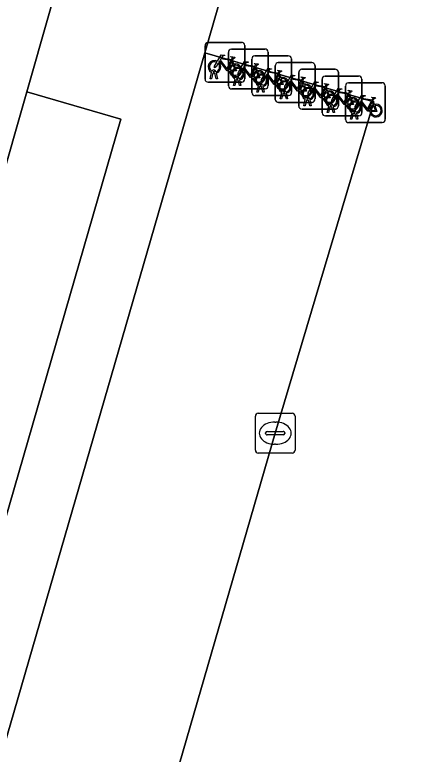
# Model space of a CAD drawing. Extents: x 159817 to 160765, y 380688 to 381638.
# Drawn here: x 160439.6 to 160449.78, y 381171.76 to 381190.36 of the extents above; entities that cross this region are included whole.
import ezdxf

# ---------------------------------------------------------------- set-up
doc = ezdxf.new("R2010")
doc.units = 0
for name, color, linetype in [('IMGEO_Erf', 7, 'Continuous'), ('IMGEO_Fietsenrek', 7, 'Continuous'), ('IMGEO_Kolk', 7, 'Continuous'), ('IMGEO_Pand', 7, 'Continuous'), ('IMGEO_Parkeervlak_open', 7, 'Continuous'), ('IMGEO_Rijbaan_lokaal_open', 7, 'Continuous'), ('IMGEO_Voetpad_open', 7, 'Continuous')]:
    doc.layers.add(name, color=color, linetype=linetype)

msp = doc.modelspace()

# ---------------------------------------------------------------- linework, layer by layer
at = {"layer": 'IMGEO_Erf'}
msp.add_lwpolyline([(160435.52, 381173.081), (160437.835, 381172.402), (160442.271, 381187.737), (160439.903, 381188.428)], close=True, dxfattribs=at)
at = {"layer": 'IMGEO_Fietsenrek'}
for p, q in [((160444.389, 381188.745), (160444.389, 381189.586)), ((160444.389, 381189.586), (160444.389, 381188.745)), ((160444.464, 381189.67), (160445.305, 381189.67)), ((160445.305, 381189.67), (160444.464, 381189.67)), ((160445.053, 381189.501), (160445.894, 381189.501)), ((160445.894, 381189.501), (160445.053, 381189.501)), ((160445.389, 381189.595), (160445.389, 381188.754)), ((160445.389, 381188.754), (160445.389, 381189.595)), ((160444.978, 381188.576), (160444.978, 381189.417)), ((160444.978, 381189.417), (160444.978, 381188.576)), ((160445.643, 381189.331), (160446.484, 381189.331)), ((160446.484, 381189.331), (160445.643, 381189.331)), ((160445.978, 381189.426), (160445.978, 381188.585)), ((160445.978, 381188.585), (160445.978, 381189.426)), ((160445.076, 381189.219), (160445.112, 381189.124)), ((160445.568, 381188.406), (160445.568, 381189.247)), ((160445.568, 381189.247), (160445.568, 381188.406)), ((160446.232, 381189.162), (160447.073, 381189.162)), ((160447.073, 381189.162), (160446.232, 381189.162)), ((160446.568, 381189.256), (160446.568, 381188.415)), ((160446.568, 381188.415), (160446.568, 381189.256)), ((160444.658, 381188.937), (160444.659, 381188.93)), ((160445.665, 381189.05), (160445.701, 381188.955)), ((160446.157, 381188.237), (160446.157, 381189.078)), ((160446.157, 381189.078), (160446.157, 381188.237)), ((160446.821, 381188.993), (160447.662, 381188.993)), ((160447.662, 381188.993), (160446.821, 381188.993)), ((160447.157, 381189.087), (160447.157, 381188.246)), ((160447.157, 381188.246), (160447.157, 381189.087)), ((160444.516, 381188.754), (160444.555, 381188.914)), ((160444.55, 381188.754), (160444.516, 381188.754)), ((160444.585, 381188.902), (160444.55, 381188.754)), ((160444.627, 381188.926), (160444.626, 381188.93)), ((160444.668, 381188.754), (160444.634, 381188.896)), ((160444.666, 381188.9), (160444.701, 381188.754)), ((160444.701, 381188.754), (160444.668, 381188.754)), ((160445.105, 381188.585), (160445.144, 381188.745)), ((160445.216, 381188.757), (160445.215, 381188.761)), ((160445.247, 381188.768), (160445.248, 381188.761)), ((160446.255, 381188.88), (160446.291, 381188.785)), ((160446.746, 381188.068), (160446.746, 381188.909)), ((160446.746, 381188.909), (160446.746, 381188.068)), ((160447.411, 381188.823), (160448.252, 381188.823)), ((160448.252, 381188.823), (160447.411, 381188.823)), ((160447.746, 381188.918), (160447.746, 381188.077)), ((160447.746, 381188.077), (160447.746, 381188.918)), ((160448.336, 381188.748), (160448.336, 381187.907)), ((160448.336, 381187.907), (160448.336, 381188.748)), ((160445.314, 381188.67), (160444.473, 381188.67)), ((160444.473, 381188.67), (160445.314, 381188.67)), ((160445.139, 381188.585), (160445.105, 381188.585)), ((160445.174, 381188.733), (160445.139, 381188.585)), ((160445.257, 381188.585), (160445.223, 381188.727)), ((160445.255, 381188.731), (160445.29, 381188.585)), ((160445.29, 381188.585), (160445.257, 381188.585)), ((160445.695, 381188.415), (160445.734, 381188.575)), ((160445.764, 381188.563), (160445.729, 381188.415)), ((160445.806, 381188.587), (160445.805, 381188.591)), ((160445.837, 381188.598), (160445.838, 381188.591)), ((160445.845, 381188.561), (160445.88, 381188.415)), ((160446.844, 381188.711), (160446.88, 381188.616)), ((160447.336, 381187.898), (160447.336, 381188.739)), ((160447.336, 381188.739), (160447.336, 381187.898)), ((160447.925, 381187.729), (160447.925, 381188.57)), ((160447.925, 381188.57), (160447.925, 381187.729)), ((160448, 381188.654), (160448.841, 381188.654)), ((160448.841, 381188.654), (160448, 381188.654)), ((160448.925, 381188.579), (160448.925, 381187.738)), ((160448.925, 381187.738), (160448.925, 381188.579)), ((160445.903, 381188.501), (160445.062, 381188.501)), ((160445.062, 381188.501), (160445.903, 381188.501)), ((160445.729, 381188.415), (160445.695, 381188.415)), ((160445.847, 381188.415), (160445.813, 381188.557)), ((160445.88, 381188.415), (160445.847, 381188.415)), ((160446.284, 381188.246), (160446.323, 381188.406)), ((160446.353, 381188.394), (160446.318, 381188.246)), ((160446.395, 381188.418), (160446.394, 381188.422)), ((160446.436, 381188.246), (160446.402, 381188.388)), ((160446.426, 381188.429), (160446.427, 381188.422)), ((160446.434, 381188.392), (160446.469, 381188.246)), ((160447.433, 381188.542), (160447.469, 381188.447)), ((160446.493, 381188.331), (160445.652, 381188.331)), ((160445.652, 381188.331), (160446.493, 381188.331)), ((160446.318, 381188.246), (160446.284, 381188.246)), ((160446.469, 381188.246), (160446.436, 381188.246)), ((160446.873, 381188.077), (160446.912, 381188.237)), ((160446.942, 381188.225), (160446.907, 381188.077)), ((160446.984, 381188.249), (160446.983, 381188.253)), ((160447.025, 381188.077), (160446.991, 381188.219)), ((160447.015, 381188.26), (160447.016, 381188.253)), ((160447.023, 381188.223), (160447.058, 381188.077)), ((160448.023, 381188.372), (160448.059, 381188.277)), ((160448.612, 381188.203), (160448.648, 381188.108)), ((160447.082, 381188.162), (160446.241, 381188.162)), ((160446.241, 381188.162), (160447.082, 381188.162)), ((160446.907, 381188.077), (160446.873, 381188.077)), ((160447.058, 381188.077), (160447.025, 381188.077)), ((160447.463, 381187.907), (160447.502, 381188.067)), ((160447.532, 381188.055), (160447.497, 381187.907)), ((160447.574, 381188.079), (160447.573, 381188.083)), ((160447.615, 381187.907), (160447.581, 381188.049)), ((160447.605, 381188.09), (160447.606, 381188.083)), ((160447.613, 381188.053), (160447.648, 381187.907)), ((160447.671, 381187.993), (160446.83, 381187.993)), ((160446.83, 381187.993), (160447.671, 381187.993)), ((160448.261, 381187.823), (160447.42, 381187.823)), ((160447.42, 381187.823), (160448.261, 381187.823)), ((160447.497, 381187.907), (160447.463, 381187.907)), ((160447.648, 381187.907), (160447.615, 381187.907)), ((160448.052, 381187.738), (160448.091, 381187.898)), ((160448.121, 381187.886), (160448.086, 381187.738)), ((160448.163, 381187.91), (160448.162, 381187.914)), ((160448.204, 381187.738), (160448.17, 381187.88)), ((160448.194, 381187.921), (160448.195, 381187.914)), ((160448.202, 381187.884), (160448.237, 381187.738)), ((160448.85, 381187.654), (160448.009, 381187.654)), ((160448.009, 381187.654), (160448.85, 381187.654)), ((160448.086, 381187.738), (160448.052, 381187.738)), ((160448.237, 381187.738), (160448.204, 381187.738))]:
    msp.add_line(p, q, dxfattribs=at)
for points in [[(160444.702, 381189.196), (160444.797, 381189.36), (160444.883, 381189.346), (160444.885, 381189.337), (160444.829, 381189.326), (160444.802, 381189.281), (160445.058, 381189.24)], [(160445.058, 381189.24), (160445.083, 381189.289), (160445.077, 381189.293), (160445.054, 381189.297), (160445.042, 381189.304), (160445.041, 381189.307), (160445.043, 381189.312), (160445.138, 381189.297), (160445.14, 381189.287), (160445.13, 381189.274), (160445.118, 381189.268), (160445.104, 381189.274), (160445.076, 381189.219)], [(160444.723, 381189.144), (160444.671, 381189.054), (160444.631, 381189.029), (160444.632, 381189.076), (160444.687, 381189.17)], [(160444.998, 381188.952), (160444.948, 381188.952), (160444.757, 381189.203), (160444.738, 381189.171)], [(160445.045, 381189.215), (160444.788, 381189.256), (160444.771, 381189.227), (160444.938, 381189.007), (160445.045, 381189.215)], [(160445.093, 381189.117), (160445.063, 381189.194), (160444.954, 381188.976), (160444.997, 381188.976)], [(160445.291, 381189.027), (160445.386, 381189.191), (160445.472, 381189.177), (160445.474, 381189.168), (160445.418, 381189.157), (160445.391, 381189.112), (160445.647, 381189.071)], [(160445.647, 381189.071), (160445.672, 381189.12), (160445.666, 381189.124), (160445.643, 381189.128), (160445.631, 381189.135), (160445.63, 381189.138), (160445.632, 381189.143), (160445.727, 381189.128), (160445.729, 381189.118), (160445.719, 381189.105), (160445.707, 381189.099), (160445.693, 381189.105), (160445.665, 381189.05)], [(160445.027, 381188.976), (160445.147, 381188.975), (160445.103, 381189.089)], [(160445.123, 381189.096), (160445.178, 381188.951), (160445.028, 381188.951)], [(160445.312, 381188.975), (160445.26, 381188.885), (160445.22, 381188.86), (160445.221, 381188.907), (160445.276, 381189.001)], [(160445.587, 381188.783), (160445.537, 381188.783), (160445.346, 381189.034), (160445.327, 381189.002)], [(160445.634, 381189.046), (160445.377, 381189.087), (160445.36, 381189.058), (160445.527, 381188.838), (160445.634, 381189.046)], [(160445.682, 381188.948), (160445.652, 381189.025), (160445.543, 381188.807), (160445.586, 381188.807)], [(160445.881, 381188.857), (160445.976, 381189.021), (160446.062, 381189.007), (160446.064, 381188.998), (160446.008, 381188.987), (160445.981, 381188.942), (160446.237, 381188.901)], [(160446.237, 381188.901), (160446.262, 381188.95), (160446.256, 381188.954), (160446.233, 381188.958), (160446.221, 381188.965), (160446.22, 381188.968), (160446.222, 381188.973), (160446.317, 381188.958), (160446.319, 381188.948), (160446.309, 381188.935), (160446.297, 381188.929), (160446.283, 381188.935), (160446.255, 381188.88)], [(160445.616, 381188.807), (160445.736, 381188.806), (160445.692, 381188.92)], [(160445.712, 381188.927), (160445.767, 381188.782), (160445.617, 381188.782)], [(160445.902, 381188.805), (160445.85, 381188.715), (160445.81, 381188.69), (160445.811, 381188.737), (160445.866, 381188.831)], [(160446.177, 381188.613), (160446.127, 381188.613), (160445.936, 381188.864), (160445.917, 381188.832)], [(160446.224, 381188.876), (160445.967, 381188.917), (160445.95, 381188.888), (160446.117, 381188.668), (160446.224, 381188.876)], [(160446.272, 381188.778), (160446.242, 381188.855), (160446.133, 381188.637), (160446.176, 381188.637)], [(160446.206, 381188.637), (160446.326, 381188.636), (160446.282, 381188.75)], [(160446.302, 381188.757), (160446.357, 381188.612), (160446.207, 381188.612)], [(160446.47, 381188.688), (160446.565, 381188.852), (160446.651, 381188.838), (160446.653, 381188.829), (160446.597, 381188.818), (160446.57, 381188.773), (160446.826, 381188.732)], [(160446.813, 381188.707), (160446.556, 381188.748), (160446.539, 381188.719), (160446.706, 381188.499), (160446.813, 381188.707)], [(160446.826, 381188.732), (160446.851, 381188.781), (160446.845, 381188.785), (160446.822, 381188.789), (160446.81, 381188.796), (160446.809, 381188.799), (160446.811, 381188.804), (160446.906, 381188.789), (160446.908, 381188.779), (160446.898, 381188.766), (160446.886, 381188.76), (160446.872, 381188.766), (160446.844, 381188.711)], [(160446.491, 381188.636), (160446.439, 381188.546), (160446.399, 381188.521), (160446.4, 381188.568), (160446.455, 381188.662)], [(160446.766, 381188.444), (160446.716, 381188.444), (160446.525, 381188.695), (160446.506, 381188.663)], [(160446.861, 381188.609), (160446.831, 381188.686), (160446.722, 381188.468), (160446.765, 381188.468)], [(160446.795, 381188.468), (160446.915, 381188.467), (160446.871, 381188.581)], [(160446.891, 381188.588), (160446.946, 381188.443), (160446.796, 381188.443)], [(160447.059, 381188.519), (160447.154, 381188.683), (160447.24, 381188.669), (160447.242, 381188.66), (160447.186, 381188.649), (160447.159, 381188.604), (160447.415, 381188.563)], [(160447.402, 381188.538), (160447.145, 381188.579), (160447.128, 381188.55), (160447.295, 381188.33), (160447.402, 381188.538)], [(160447.415, 381188.563), (160447.44, 381188.612), (160447.434, 381188.616), (160447.411, 381188.62), (160447.399, 381188.627), (160447.398, 381188.63), (160447.4, 381188.635), (160447.495, 381188.62), (160447.497, 381188.61), (160447.487, 381188.597), (160447.475, 381188.591), (160447.461, 381188.597), (160447.433, 381188.542)], [(160447.08, 381188.467), (160447.028, 381188.377), (160446.988, 381188.352), (160446.989, 381188.399), (160447.044, 381188.493)], [(160447.355, 381188.275), (160447.305, 381188.275), (160447.114, 381188.526), (160447.095, 381188.494)], [(160447.45, 381188.44), (160447.42, 381188.517), (160447.311, 381188.299), (160447.354, 381188.299)], [(160447.384, 381188.299), (160447.504, 381188.298), (160447.46, 381188.412)], [(160447.48, 381188.419), (160447.535, 381188.274), (160447.385, 381188.274)], [(160447.649, 381188.349), (160447.744, 381188.513), (160447.83, 381188.499), (160447.832, 381188.49), (160447.776, 381188.479), (160447.749, 381188.434), (160448.005, 381188.393)], [(160447.992, 381188.368), (160447.735, 381188.409), (160447.718, 381188.38), (160447.885, 381188.16), (160447.992, 381188.368)], [(160448.005, 381188.393), (160448.03, 381188.442), (160448.024, 381188.446), (160448.001, 381188.45), (160447.989, 381188.457), (160447.988, 381188.46), (160447.99, 381188.465), (160448.085, 381188.45), (160448.087, 381188.44), (160448.077, 381188.427), (160448.065, 381188.421), (160448.051, 381188.427), (160448.023, 381188.372)], [(160447.67, 381188.297), (160447.618, 381188.207), (160447.578, 381188.182), (160447.579, 381188.229), (160447.634, 381188.323)], [(160447.945, 381188.105), (160447.895, 381188.105), (160447.704, 381188.356), (160447.685, 381188.324)], [(160448.04, 381188.27), (160448.01, 381188.347), (160447.901, 381188.129), (160447.944, 381188.129)], [(160447.974, 381188.129), (160448.094, 381188.128), (160448.05, 381188.242)], [(160448.07, 381188.249), (160448.125, 381188.104), (160447.975, 381188.104)], [(160448.238, 381188.18), (160448.333, 381188.344), (160448.419, 381188.33), (160448.421, 381188.321), (160448.365, 381188.31), (160448.338, 381188.265), (160448.594, 381188.224)], [(160448.534, 381187.936), (160448.484, 381187.936), (160448.293, 381188.187), (160448.274, 381188.155)], [(160448.581, 381188.199), (160448.324, 381188.24), (160448.307, 381188.211), (160448.474, 381187.991), (160448.581, 381188.199)], [(160448.594, 381188.224), (160448.619, 381188.273), (160448.613, 381188.277), (160448.59, 381188.281), (160448.578, 381188.288), (160448.577, 381188.291), (160448.579, 381188.296), (160448.674, 381188.281), (160448.676, 381188.271), (160448.666, 381188.258), (160448.654, 381188.252), (160448.64, 381188.258), (160448.612, 381188.203)], [(160448.259, 381188.128), (160448.207, 381188.038), (160448.167, 381188.013), (160448.168, 381188.06), (160448.223, 381188.154)], [(160448.629, 381188.101), (160448.599, 381188.178), (160448.49, 381187.96), (160448.533, 381187.96)], [(160448.563, 381187.96), (160448.683, 381187.959), (160448.639, 381188.073)], [(160448.659, 381188.08), (160448.714, 381187.935), (160448.564, 381187.935)]]:
    msp.add_lwpolyline(points, dxfattribs=at)
for centre, radius, start, end in [((160444.467, 381189.592), 0.0779, 92.4484, 184.2845), ((160444.467, 381189.592), 0.0779, 92.4484, 184.2845), ((160445.056, 381189.423), 0.0779, 92.4484, 184.2845), ((160445.056, 381189.423), 0.0779, 92.4484, 184.2845), ((160445.311, 381189.592), 0.0779, 2.4484, 94.2845), ((160445.311, 381189.592), 0.0779, 2.4484, 94.2845), ((160445.9, 381189.423), 0.0779, 2.4484, 94.2845), ((160445.9, 381189.423), 0.0779, 2.4484, 94.2845), ((160445.646, 381189.253), 0.0779, 92.4484, 184.2845), ((160445.646, 381189.253), 0.0779, 92.4484, 184.2845), ((160446.49, 381189.253), 0.0779, 2.4484, 94.2845), ((160446.49, 381189.253), 0.0779, 2.4484, 94.2845), ((160444.629, 381189.055), 0.159, 62.6766, 242.1369), ((160444.629, 381189.055), 0.129, 63.3192, 238.903), ((160444.629, 381189.055), 0.129, 283.6043, 43.4302), ((160444.629, 381189.055), 0.159, 283.5766, 46.6042), ((160445.156, 381188.971), 0.159, 187.0065, 105.7708), ((160446.235, 381189.084), 0.0779, 92.4484, 184.2845), ((160446.235, 381189.084), 0.0779, 92.4484, 184.2845), ((160447.079, 381189.084), 0.0779, 2.4484, 94.2845), ((160447.079, 381189.084), 0.0779, 2.4484, 94.2845), ((160444.609, 381188.926), 0.0499, 12.8025, 158.6934), ((160444.609, 381188.926), 0.0174, 12.8025, 163.4502), ((160445.156, 381188.971), 0.159, 113.3408, 178.3217), ((160445.156, 381188.971), 0.129, 113.923, 177.9556), ((160445.156, 381188.971), 0.129, 188.6715, 104.5883), ((160445.218, 381188.886), 0.159, 62.6766, 242.1369), ((160445.218, 381188.886), 0.129, 63.3192, 238.903), ((160445.218, 381188.886), 0.129, 283.6043, 43.4302), ((160445.218, 381188.886), 0.159, 283.5766, 46.6042), ((160445.745, 381188.802), 0.159, 113.3408, 178.3217), ((160445.745, 381188.802), 0.159, 187.0065, 105.7708), ((160446.824, 381188.915), 0.0779, 92.4484, 184.2845), ((160446.824, 381188.915), 0.0779, 92.4484, 184.2845), ((160447.668, 381188.915), 0.0779, 2.4484, 94.2845), ((160447.668, 381188.915), 0.0779, 2.4484, 94.2845), ((160444.629, 381189.055), 0.159, 253.9967, 271.7867), ((160444.629, 381189.055), 0.129, 253.415, 269.0204), ((160445.198, 381188.757), 0.0499, 12.8025, 158.6934), ((160445.198, 381188.757), 0.0174, 12.8025, 163.4502), ((160445.218, 381188.886), 0.129, 253.415, 269.0204), ((160445.311, 381188.748), 0.0779, 272.4484, 4.2845), ((160445.311, 381188.748), 0.0779, 272.4484, 4.2845), ((160445.745, 381188.802), 0.129, 113.923, 177.9556), ((160445.745, 381188.802), 0.129, 188.6715, 104.5883), ((160445.808, 381188.716), 0.159, 62.6766, 242.1369), ((160445.808, 381188.716), 0.129, 63.3192, 238.903), ((160445.808, 381188.716), 0.129, 283.6043, 43.4302), ((160445.808, 381188.716), 0.159, 283.5766, 46.6042), ((160446.335, 381188.632), 0.159, 113.3408, 178.3217), ((160446.335, 381188.632), 0.159, 187.0065, 105.7708), ((160446.335, 381188.632), 0.129, 113.923, 177.9556), ((160446.335, 381188.632), 0.129, 188.6715, 104.5883), ((160447.414, 381188.745), 0.0779, 92.4484, 184.2845), ((160447.414, 381188.745), 0.0779, 92.4484, 184.2845), ((160448.258, 381188.745), 0.0779, 2.4484, 94.2845), ((160448.258, 381188.745), 0.0779, 2.4484, 94.2845), ((160444.467, 381188.748), 0.0779, 182.4484, 274.2845), ((160444.467, 381188.748), 0.0779, 182.4484, 274.2845), ((160445.056, 381188.579), 0.0779, 182.4484, 274.2845), ((160445.056, 381188.579), 0.0779, 182.4484, 274.2845), ((160445.218, 381188.886), 0.159, 253.9967, 271.7867), ((160445.788, 381188.587), 0.0499, 12.8025, 158.6934), ((160445.808, 381188.716), 0.159, 253.9967, 271.7867), ((160445.788, 381188.587), 0.0174, 12.8025, 163.4502), ((160445.808, 381188.716), 0.129, 253.415, 269.0204), ((160445.9, 381188.579), 0.0779, 272.4484, 4.2845), ((160445.9, 381188.579), 0.0779, 272.4484, 4.2845), ((160446.397, 381188.547), 0.159, 62.6766, 242.1369), ((160446.397, 381188.547), 0.129, 63.3192, 238.903), ((160446.397, 381188.547), 0.129, 283.6043, 43.4302), ((160446.397, 381188.547), 0.159, 283.5766, 46.6042), ((160446.924, 381188.463), 0.159, 113.3408, 178.3217), ((160446.924, 381188.463), 0.159, 187.0065, 105.7708), ((160446.924, 381188.463), 0.129, 113.923, 177.9556), ((160446.924, 381188.463), 0.129, 188.6715, 104.5883), ((160448.003, 381188.576), 0.0779, 92.4484, 184.2845), ((160448.003, 381188.576), 0.0779, 92.4484, 184.2845), ((160448.847, 381188.576), 0.0779, 2.4484, 94.2845), ((160448.847, 381188.576), 0.0779, 2.4484, 94.2845), ((160445.646, 381188.409), 0.0779, 182.4484, 274.2845), ((160445.646, 381188.409), 0.0779, 182.4484, 274.2845), ((160446.377, 381188.418), 0.0499, 12.8025, 158.6934), ((160446.397, 381188.547), 0.159, 253.9967, 271.7867), ((160446.377, 381188.418), 0.0174, 12.8025, 163.4502), ((160446.397, 381188.547), 0.129, 253.415, 269.0204), ((160446.49, 381188.409), 0.0779, 272.4484, 4.2845), ((160446.49, 381188.409), 0.0779, 272.4484, 4.2845), ((160446.986, 381188.378), 0.159, 62.6766, 242.1369), ((160446.986, 381188.378), 0.129, 63.3192, 238.903), ((160446.986, 381188.378), 0.129, 283.6043, 43.4302), ((160446.986, 381188.378), 0.159, 283.5766, 46.6042), ((160447.513, 381188.294), 0.159, 113.3408, 178.3217), ((160447.513, 381188.294), 0.159, 187.0065, 105.7708), ((160447.513, 381188.294), 0.129, 113.923, 177.9556), ((160447.513, 381188.294), 0.129, 188.6715, 104.5883), ((160446.235, 381188.24), 0.0779, 182.4484, 274.2845), ((160446.235, 381188.24), 0.0779, 182.4484, 274.2845), ((160446.966, 381188.249), 0.0499, 12.8025, 158.6934), ((160446.986, 381188.378), 0.159, 253.9967, 271.7867), ((160446.966, 381188.249), 0.0174, 12.8025, 163.4502), ((160446.986, 381188.378), 0.129, 253.415, 269.0204), ((160447.079, 381188.24), 0.0779, 272.4484, 4.2845), ((160447.079, 381188.24), 0.0779, 272.4484, 4.2845), ((160447.576, 381188.208), 0.159, 62.6766, 242.1369), ((160447.576, 381188.208), 0.129, 63.3192, 238.903), ((160447.576, 381188.208), 0.129, 283.6043, 43.4302), ((160447.576, 381188.208), 0.159, 283.5766, 46.6042), ((160448.103, 381188.124), 0.159, 113.3408, 178.3217), ((160448.103, 381188.124), 0.159, 187.0065, 105.7708), ((160448.103, 381188.124), 0.129, 113.923, 177.9556), ((160448.103, 381188.124), 0.129, 188.6715, 104.5883), ((160448.165, 381188.039), 0.159, 62.6766, 242.1369), ((160446.824, 381188.071), 0.0779, 182.4484, 274.2845), ((160446.824, 381188.071), 0.0779, 182.4484, 274.2845), ((160447.556, 381188.079), 0.0499, 12.8025, 158.6934), ((160447.576, 381188.208), 0.159, 253.9967, 271.7867), ((160447.556, 381188.079), 0.0174, 12.8025, 163.4502), ((160447.576, 381188.208), 0.129, 253.415, 269.0204), ((160447.668, 381188.071), 0.0779, 272.4484, 4.2845), ((160447.668, 381188.071), 0.0779, 272.4484, 4.2845), ((160448.165, 381188.039), 0.129, 63.3192, 238.903), ((160448.165, 381188.039), 0.129, 283.6043, 43.4302), ((160448.165, 381188.039), 0.159, 283.5766, 46.6042), ((160448.692, 381187.955), 0.159, 113.3408, 178.3217), ((160448.692, 381187.955), 0.159, 187.0065, 105.7708), ((160448.692, 381187.955), 0.129, 113.923, 177.9556), ((160448.692, 381187.955), 0.129, 188.6715, 104.5883), ((160447.414, 381187.901), 0.0779, 182.4484, 274.2845), ((160447.414, 381187.901), 0.0779, 182.4484, 274.2845), ((160448.145, 381187.91), 0.0499, 12.8025, 158.6934), ((160448.165, 381188.039), 0.159, 253.9967, 271.7867), ((160448.145, 381187.91), 0.0174, 12.8025, 163.4502), ((160448.165, 381188.039), 0.129, 253.415, 269.0204), ((160448.258, 381187.901), 0.0779, 272.4484, 4.2845), ((160448.258, 381187.901), 0.0779, 272.4484, 4.2845), ((160448.003, 381187.732), 0.0779, 182.4484, 274.2845), ((160448.003, 381187.732), 0.0779, 182.4484, 274.2845), ((160448.847, 381187.732), 0.0779, 272.4484, 4.2845), ((160448.847, 381187.732), 0.0779, 272.4484, 4.2845)]:
    msp.add_arc(centre, radius, start, end, dxfattribs=at)
at = {"layer": 'IMGEO_Kolk'}
for p, q in [((160445.656, 381179.411), (160445.656, 381180.263)), ((160445.731, 381180.337), (160446.583, 381180.337)), ((160446.657, 381180.263), (160446.657, 381179.411)), ((160446.144, 381180.117), (160446.169, 381180.117)), ((160445.915, 381179.831), (160445.915, 381179.843)), ((160445.958, 381179.88), (160446.356, 381179.88)), ((160446.399, 381179.843), (160446.399, 381179.831)), ((160446.353, 381179.794), (160445.955, 381179.794)), ((160446.167, 381179.557), (160446.142, 381179.557)), ((160446.583, 381179.337), (160445.731, 381179.337))]:
    msp.add_line(p, q, dxfattribs=at)
for points in [[(160445.656, 381179.411), (160445.656, 381180.263)], [(160445.731, 381180.337), (160446.583, 381180.337)], [(160446.657, 381180.263), (160446.657, 381179.411)], [(160446.583, 381179.337), (160445.731, 381179.337)]]:
    msp.add_lwpolyline(points, dxfattribs=at)
for centre, radius, start, end in [((160445.733, 381180.261), 0.0765, 91.552, 178.448), ((160445.733, 381180.261), 0.0765, 91.552, 178.448), ((160446.581, 381180.261), 0.0765, 1.552, 88.448), ((160446.581, 381180.261), 0.0765, 1.552, 88.448), ((160445.955, 381179.84), 0.0403, 85.8775, 175.7526), ((160445.952, 381179.83), 0.0366, 178.938, 274.7102), ((160446.356, 381179.837), 0.043, 264.8664, 352.4533), ((160446.36, 381179.842), 0.0386, 1.7309, 96.639), ((160445.733, 381179.413), 0.0765, 181.552, 268.448), ((160445.733, 381179.413), 0.0765, 181.552, 268.448), ((160446.581, 381179.413), 0.0765, 271.552, 358.448), ((160446.581, 381179.413), 0.0765, 271.552, 358.448)]:
    msp.add_arc(centre, radius, start, end, dxfattribs=at)
for centre, major_axis, ratio, start_param, end_param in [((160446.143, 381179.837), (-0.387, 0.002), 0.722429, 4.712389, 7.853982), ((160446.168, 381179.837), (-0.39, 0.002), 0.717154, 1.570796, 4.712389)]:
    msp.add_ellipse(centre, major_axis=major_axis, ratio=ratio, start_param=start_param, end_param=end_param, dxfattribs=at)
at = {"layer": 'IMGEO_Pand'}
msp.add_lwpolyline([(160435.52, 381173.081), (160439.903, 381188.428), (160442.752, 381198.405), (160442.255, 381198.614), (160444.034, 381199.967), (160444.02, 381199.341), (160458.689, 381199.024), (160478.626, 381198.594), (160493.349, 381198.276), (160493.535, 381198.272), (160493.619, 381202.165), (160496.32, 381202.106), (160496.438, 381207.555), (160496.248, 381207.559), (160444.177, 381208.684), (160444.103, 381205.275), (160442.732, 381205.305), (160442.739, 381205.64), (160442.35, 381205.648), (160442.333, 381204.902), (160437.934, 381201.555)], dxfattribs=at)
at = {"layer": 'IMGEO_Parkeervlak_open'}
msp.add_lwpolyline([(160436.244, 381161.308), (160438.038, 381160.822), (160440.45, 381160.144), (160446.156, 381179.837), (160448.639, 381188.174), (160444.384, 381189.407)], close=True, dxfattribs=at)
at = {"layer": 'IMGEO_Rijbaan_lokaal_open'}
msp.add_lwpolyline([(160440.079, 381158.862), (160440.286, 381158.844), (160440.565, 381158.772), (160446.216, 381157.374), (160446.358, 381157.809), (160450.57, 381172.342), (160457.138, 381195.032), (160446.078, 381195.278), (160444.384, 381189.407), (160448.639, 381188.174), (160446.156, 381179.837), (160440.45, 381160.144)], close=True, dxfattribs=at)
at = {"layer": 'IMGEO_Voetpad_open'}
for points in [[(160493.535, 381198.272), (160493.349, 381198.276), (160478.626, 381198.594), (160478.612, 381196.12), (160458.658, 381196.573), (160458.689, 381199.024), (160444.02, 381199.341), (160444.034, 381199.967), (160442.255, 381198.614), (160442.752, 381198.405), (160439.903, 381188.428), (160442.271, 381187.737), (160437.835, 381172.402), (160435.52, 381173.081), (160434.066, 381167.99), (160433.861, 381168.049), (160430.618, 381156.923), (160430.636, 381156.918), (160450.057, 381152.144), (160456.63, 381150.554), (160458.476, 381150.116), (160478.153, 381145.295), (160478.424, 381145.229)], [(160475.327, 381150.131), (160456.341, 381154.771), (160451.648, 381155.901), (160451.066, 381156.054), (160450.959, 381156.208), (160446.216, 381157.374), (160440.565, 381158.772), (160440.286, 381158.844), (160440.079, 381158.862), (160440.45, 381160.144), (160438.038, 381160.822), (160436.911, 381156.947), (160433.064, 381158), (160434.164, 381161.819), (160436.244, 381161.308), (160444.384, 381189.407), (160446.078, 381195.278), (160457.138, 381195.032), (160462.173, 381194.94), (160462.377, 381195.081), (160463.004, 381195.079), (160467.91, 381194.975), (160488.085, 381194.577)]]:
    msp.add_lwpolyline(points, close=True, dxfattribs=at)

doc.saveas('drawing.dxf')
